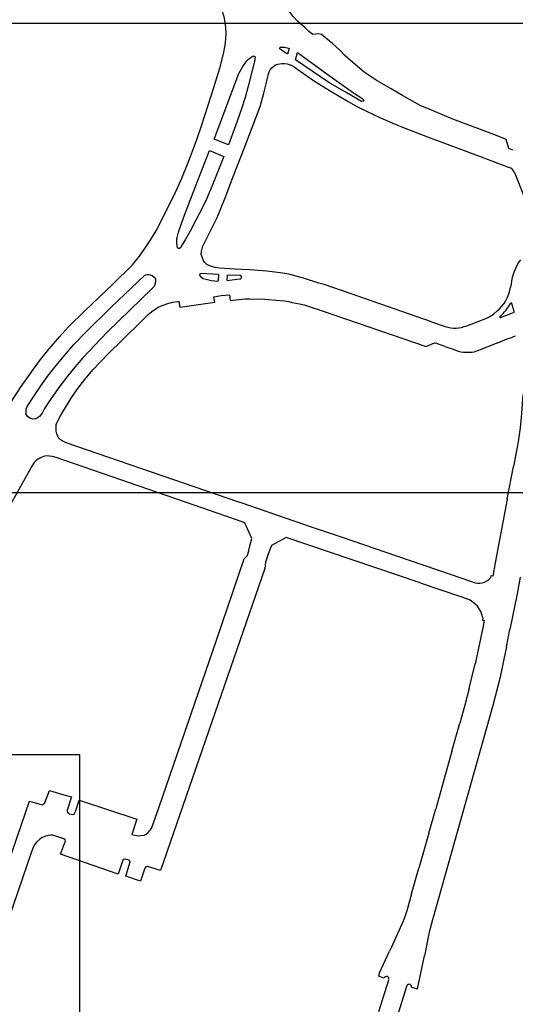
# Model space of a CAD drawing. Extents: x 148869 to 161638, y 453607 to 469810.
# Tile 818 of 1056: x 159122.48 to 159124.05, y 459831.34 to 459834.45. Entities that reach past the tile are written whole.
import ezdxf

# ---------------------------------------------------------------- set-up
doc = ezdxf.new("R2010")
doc.units = 0
doc.layers.add('LKI_V01_KANTRIJWEG', color=252, linetype='CONTINUOUS')
doc.layers.add('X-XX-AL-TEKENBLAD-KADER-G-OZ', color=1, linetype='CONTINUOUS', lineweight=25)

msp = doc.modelspace()

# ---------------------------------------------------------------- linework, layer by layer
at = {"layer": 'LKI_V01_KANTRIJWEG'}
for p, q in [((159123.331, 459834.3599), (159123.3257, 459834.3411)), ((159123.331, 459834.3599), (159123.3257, 459834.3411)), ((159123.3508, 459834.3238), (159123.3571, 459834.3469)), ((159123.3508, 459834.3238), (159123.3571, 459834.3469)), ((159123.1383, 459834.0552), (159123.093, 459834.0735)), ((159123.1383, 459834.0552), (159123.093, 459834.0735)), ((159123.079, 459834.0375), (159123.1238, 459834.0181)), ((159123.079, 459834.0375), (159123.1238, 459834.0181)), ((159123.9374, 459834.0169), (159124.0266, 459833.9841)), ((159123.9374, 459834.0169), (159124.0266, 459833.9841)), ((159123.1073, 459833.6452), (159123.1058, 459833.6256)), ((159123.1073, 459833.6452), (159123.1058, 459833.6256)), ((159123.1347, 459833.6268), (159123.1361, 459833.6439)), ((159123.1347, 459833.6268), (159123.1361, 459833.6439)), ((159124.0322, 459833.6155), (159124.0307, 459833.6059)), ((159124.0322, 459833.6155), (159124.0307, 459833.6059)), ((159124.042, 459833.5285), (159124.0345, 459833.5537)), ((159124.042, 459833.5285), (159124.0345, 459833.5537)), ((159123.9992, 459833.5096), (159124.0404, 459833.5259)), ((159123.9992, 459833.5096), (159124.0404, 459833.5259)), ((159123.7803, 459833.4959), (159123.8244, 459833.4814)), ((159123.7803, 459833.4959), (159123.8244, 459833.4814)), ((159123.9982, 459833.4328), (159124.0205, 459833.4419)), ((159123.9982, 459833.4328), (159124.0205, 459833.4419)), ((159124.0205, 459833.4419), (159124.0369, 459833.4477)), ((159124.0205, 459833.4419), (159124.0369, 459833.4477)), ((159124.0458, 459833.451), (159124.0369, 459833.4477)), ((159124.0458, 459833.451), (159124.0369, 459833.4477)), ((159123.7905, 459833.4298), (159123.7943, 459833.4284)), ((159123.7905, 459833.4298), (159123.7943, 459833.4284)), ((159123.8229, 459833.4184), (159123.7943, 459833.4284)), ((159123.8229, 459833.4184), (159123.7943, 459833.4284)), ((159123.8229, 459833.4184), (159123.8489, 459833.4092)), ((159123.8229, 459833.4184), (159123.8489, 459833.4092)), ((159123.9908, 459833.4301), (159123.9982, 459833.4328)), ((159123.9908, 459833.4301), (159123.9982, 459833.4328)), ((159124.0205, 459832.9357), (159124.0399, 459833.0387)), ((159124.0205, 459832.9357), (159124.0399, 459833.0387)), ((159123.1789, 459832.9239), (159123.1687, 459832.9273)), ((159123.1789, 459832.9239), (159123.1687, 459832.9273)), ((159123.4046, 459832.8467), (159123.1789, 459832.9239)), ((159123.4046, 459832.8467), (159123.1789, 459832.9239)), ((159124.0205, 459832.9357), (159123.9825, 459832.735)), ((159124.0205, 459832.9357), (159123.9825, 459832.735)), ((159123.1605, 459832.8718), (159123.1519, 459832.8747)), ((159123.1605, 459832.8718), (159123.1519, 459832.8747)), ((159123.411, 459832.8445), (159123.4046, 459832.8467)), ((159123.411, 459832.8445), (159123.4046, 459832.8467)), ((159123.3928, 459832.7905), (159123.3863, 459832.7927)), ((159123.3928, 459832.7905), (159123.3863, 459832.7927)), ((159123.7444, 459832.6718), (159123.3928, 459832.7905)), ((159123.7444, 459832.6718), (159123.3928, 459832.7905)), ((159123.2028, 459832.7728), (159123.2046, 459832.7799)), ((159123.2028, 459832.7728), (159123.2046, 459832.7799)), ((159123.2635, 459832.7596), (159123.2609, 459832.7525)), ((159123.2635, 459832.7596), (159123.2609, 459832.7525)), ((159123.2609, 459832.7525), (159123.2553, 459832.7372)), ((159123.2609, 459832.7525), (159123.2553, 459832.7372)), ((159123.9825, 459832.735), (159123.9746, 459832.6922)), ((159123.9825, 459832.735), (159123.9746, 459832.6922)), ((159123.9053, 459832.6757), (159123.8405, 459832.6975)), ((159123.9053, 459832.6757), (159123.8405, 459832.6975)), ((159123.7444, 459832.6718), (159123.8719, 459832.6283)), ((159123.7444, 459832.6718), (159123.8719, 459832.6283)), ((159123.9111, 459832.674), (159123.9053, 459832.6757)), ((159123.9111, 459832.674), (159123.9053, 459832.6757)), ((159123.8859, 459832.6232), (159123.8719, 459832.6283)), ((159123.8859, 459832.6232), (159123.8719, 459832.6283)), ((159123.8859, 459832.6232), (159123.8875, 459832.623)), ((159123.8859, 459832.6232), (159123.8875, 459832.623)), ((159123.8875, 459832.623), (159123.8933, 459832.6207)), ((159123.8875, 459832.623), (159123.8933, 459832.6207)), ((159123.9475, 459832.5531), (159123.9439, 459832.5352)), ((159123.9475, 459832.5531), (159123.9439, 459832.5352)), ((159123.9439, 459832.5352), (159123.9188, 459832.4161)), ((159123.9439, 459832.5352), (159123.9188, 459832.4161)), ((159124.0183, 459832.4697), (159124.0289, 459832.5237)), ((159124.0183, 459832.4697), (159124.0289, 459832.5237)), ((159123.9001, 459832.3382), (159123.9188, 459832.4161)), ((159123.9001, 459832.3382), (159123.9188, 459832.4161)), ((159123.8451, 459832.1402), (159123.8698, 459832.2278)), ((159123.8451, 459832.1402), (159123.8698, 459832.2278)), ((159123.8451, 459832.1402), (159123.7939, 459831.9581)), ((159123.8451, 459832.1402), (159123.7939, 459831.9581)), ((159122.6178, 459832.0024), (159122.6427, 459831.9952)), ((159122.6178, 459832.0024), (159122.6427, 459831.9952)), ((159123.7719, 459831.881), (159123.7939, 459831.9581)), ((159123.7719, 459831.881), (159123.7939, 459831.9581)), ((159123.7719, 459831.881), (159123.741, 459831.7707)), ((159123.7719, 459831.881), (159123.741, 459831.7707)), ((159122.8122, 459831.7987), (159122.811, 459831.7986)), ((159122.8122, 459831.7987), (159122.811, 459831.7986)), ((159123.7177, 459831.6888), (159123.741, 459831.7707)), ((159123.7177, 459831.6888), (159123.741, 459831.7707)), ((159122.7899, 459831.7515), (159122.7626, 459831.7609)), ((159122.7899, 459831.7515), (159122.7626, 459831.7609)), ((159123.654, 459831.5207), (159123.6477, 459831.5078)), ((159123.654, 459831.5207), (159123.6477, 459831.5078)), ((159123.6166, 459831.4394), (159123.6477, 459831.5078)), ((159123.6166, 459831.4394), (159123.6477, 459831.5078)), ((159123.7361, 459831.3895), (159123.7587, 459831.4932)), ((159123.7361, 459831.3895), (159123.7587, 459831.4932)), ((159123.6166, 459831.4394), (159123.6131, 459831.4292)), ((159123.6166, 459831.4394), (159123.6131, 459831.4292)), ((159123.631, 459831.423), (159123.6131, 459831.4292)), ((159123.631, 459831.423), (159123.6131, 459831.4292)), ((159123.5549, 459830.9338), (159123.7041, 459831.4008)), ((159123.5549, 459830.9338), (159123.7041, 459831.4008)), ((159123.6139, 459831.3173), (159123.646, 459831.418)), ((159123.6139, 459831.3173), (159123.646, 459831.418)), ((159123.7176, 459831.3939), (159123.7361, 459831.3895)), ((159123.7176, 459831.3939), (159123.7361, 459831.3895))]:
    msp.add_line(p, q, dxfattribs=at)
for points in [[(159123.4059, 459834.4037), (159123.3928, 459834.413), (159123.3802, 459834.4253), (159123.3596, 459834.4438), (159123.3434, 459834.4601), (159123.3333, 459834.4737), (159123.3269, 459834.4855), (159123.3225, 459834.4995), (159123.3204, 459834.5208), (159123.3205, 459834.5327), (159123.3235, 459834.5819), (159123.3365, 459834.8542), (159123.3725, 459835.5344), (159123.3882, 459835.8195)], [(159123.4059, 459834.4037), (159123.3928, 459834.413), (159123.3802, 459834.4253), (159123.3596, 459834.4438), (159123.3434, 459834.4601), (159123.3333, 459834.4737), (159123.3269, 459834.4855), (159123.3225, 459834.4995), (159123.3204, 459834.5208), (159123.3205, 459834.5327), (159123.3235, 459834.5819), (159123.3365, 459834.8542), (159123.3725, 459835.5344), (159123.3882, 459835.8195)], [(159122.8742, 459833.7276), (159122.8929, 459833.7557), (159122.9101, 459833.7834), (159122.9658, 459833.8939), (159122.9891, 459833.9449), (159123.0152, 459834.0094), (159123.0381, 459834.0693), (159123.0549, 459834.1187), (159123.0925, 459834.2365), (159123.1109, 459834.2974), (159123.1231, 459834.3429), (159123.1284, 459834.3702), (159123.1304, 459834.3885), (159123.1311, 459834.4077), (159123.1308, 459834.4256), (159123.1265, 459834.4551), (159123.1202, 459834.4762), (159123.1106, 459834.4995)], [(159122.8742, 459833.7276), (159122.8929, 459833.7557), (159122.9101, 459833.7834), (159122.9658, 459833.8939), (159122.9891, 459833.9449), (159123.0152, 459834.0094), (159123.0381, 459834.0693), (159123.0549, 459834.1187), (159123.0925, 459834.2365), (159123.1109, 459834.2974), (159123.1231, 459834.3429), (159123.1284, 459834.3702), (159123.1304, 459834.3885), (159123.1311, 459834.4077), (159123.1308, 459834.4256), (159123.1265, 459834.4551), (159123.1202, 459834.4762), (159123.1106, 459834.4995)], [(159123.9864, 459834.0846), (159123.8484, 459834.1367), (159123.7664, 459834.1715), (159123.7471, 459834.1789), (159123.7278, 459834.1887), (159123.7112, 459834.1985), (159123.6887, 459834.2106), (159123.6531, 459834.2323), (159123.609, 459834.2575), (159123.5868, 459834.2718), (159123.5681, 459834.285), (159123.5246, 459834.3214), (159123.5078, 459834.3361), (159123.4906, 459834.3546), (159123.4691, 459834.3746), (159123.4394, 459834.3989), (159123.4326, 459834.4035), (159123.4242, 459834.4053), (159123.4059, 459834.4037)], [(159123.9864, 459834.0846), (159123.8484, 459834.1367), (159123.7664, 459834.1715), (159123.7471, 459834.1789), (159123.7278, 459834.1887), (159123.7112, 459834.1985), (159123.6887, 459834.2106), (159123.6531, 459834.2323), (159123.609, 459834.2575), (159123.5868, 459834.2718), (159123.5681, 459834.285), (159123.5246, 459834.3214), (159123.5078, 459834.3361), (159123.4906, 459834.3546), (159123.4691, 459834.3746), (159123.4394, 459834.3989), (159123.4326, 459834.4035), (159123.4242, 459834.4053), (159123.4059, 459834.4037)], [(159123.3257, 459834.3411), (159123.3034, 459834.3558), (159123.3003, 459834.3592), (159123.302, 459834.3632), (159123.3057, 459834.3641), (159123.3158, 459834.3633), (159123.324, 459834.3618), (159123.331, 459834.3599)], [(159123.3257, 459834.3411), (159123.3034, 459834.3558), (159123.3003, 459834.3592), (159123.302, 459834.3632), (159123.3057, 459834.3641), (159123.3158, 459834.3633), (159123.324, 459834.3618), (159123.331, 459834.3599)], [(159123.3571, 459834.3469), (159123.3807, 459834.3303), (159123.4576, 459834.2737), (159123.5338, 459834.2195), (159123.5602, 459834.2023), (159123.5673, 459834.1957), (159123.5649, 459834.1926), (159123.5597, 459834.1923), (159123.5109, 459834.2201), (159123.4563, 459834.2524), (159123.3508, 459834.3238)], [(159123.3571, 459834.3469), (159123.3807, 459834.3303), (159123.4576, 459834.2737), (159123.5338, 459834.2195), (159123.5602, 459834.2023), (159123.5673, 459834.1957), (159123.5649, 459834.1926), (159123.5597, 459834.1923), (159123.5109, 459834.2201), (159123.4563, 459834.2524), (159123.3508, 459834.3238)], [(159123.093, 459834.0735), (159123.172, 459834.2807), (159123.1846, 459834.3029), (159123.1967, 459834.3202), (159123.202, 459834.3255), (159123.2101, 459834.3323), (159123.2159, 459834.3356), (159123.2177, 459834.336), (159123.2205, 459834.3357), (159123.2229, 459834.3329), (159123.2209, 459834.3186), (159123.2014, 459834.2402), (159123.1916, 459834.2049), (159123.1804, 459834.1689), (159123.1662, 459834.1296), (159123.1383, 459834.0552)], [(159123.093, 459834.0735), (159123.172, 459834.2807), (159123.1846, 459834.3029), (159123.1967, 459834.3202), (159123.202, 459834.3255), (159123.2101, 459834.3323), (159123.2159, 459834.3356), (159123.2177, 459834.336), (159123.2205, 459834.3357), (159123.2229, 459834.3329), (159123.2209, 459834.3186), (159123.2014, 459834.2402), (159123.1916, 459834.2049), (159123.1804, 459834.1689), (159123.1662, 459834.1296), (159123.1383, 459834.0552)], [(159123.1886, 459834.0435), (159123.2388, 459834.1764), (159123.2504, 459834.2188), (159123.2599, 459834.2565), (159123.2649, 459834.2794), (159123.2672, 459834.2859), (159123.2709, 459834.2926), (159123.2761, 459834.2985), (159123.2831, 459834.3045), (159123.2899, 459834.3086), (159123.2941, 459834.3104), (159123.3076, 459834.3126), (159123.3155, 459834.3126), (159123.3242, 459834.3109), (159123.3333, 459834.3081), (159123.3427, 459834.3043), (159123.3656, 459834.2874), (159123.4111, 459834.2566), (159123.4598, 459834.2259), (159123.5172, 459834.1921), (159123.551, 459834.1733), (159123.5747, 459834.1613), (159123.6192, 459834.1405), (159123.6585, 459834.1238), (159123.6996, 459834.107)], [(159123.1886, 459834.0435), (159123.2388, 459834.1764), (159123.2504, 459834.2188), (159123.2599, 459834.2565), (159123.2649, 459834.2794), (159123.2672, 459834.2859), (159123.2709, 459834.2926), (159123.2761, 459834.2985), (159123.2831, 459834.3045), (159123.2899, 459834.3086), (159123.2941, 459834.3104), (159123.3076, 459834.3126), (159123.3155, 459834.3126), (159123.3242, 459834.3109), (159123.3333, 459834.3081), (159123.3427, 459834.3043), (159123.3656, 459834.2874), (159123.4111, 459834.2566), (159123.4598, 459834.2259), (159123.5172, 459834.1921), (159123.551, 459834.1733), (159123.5747, 459834.1613), (159123.6192, 459834.1405), (159123.6585, 459834.1238), (159123.6996, 459834.107)], [(159123.6996, 459834.107), (159123.7678, 459834.0801), (159123.9374, 459834.0169)], [(159123.6996, 459834.107), (159123.7678, 459834.0801), (159123.9374, 459834.0169)], [(159124.0378, 459834.038), (159124.0256, 459834.0434), (159124.0168, 459834.0722), (159123.9864, 459834.0846)], [(159124.0378, 459834.038), (159124.0256, 459834.0434), (159124.0168, 459834.0722), (159123.9864, 459834.0846)], [(159123.1238, 459834.0181), (159123.0866, 459833.9238), (159123.069, 459833.8831), (159123.0565, 459833.8572), (159123.0358, 459833.8173), (159123.0171, 459833.7824), (159123.0015, 459833.7553), (159122.9926, 459833.739), (159122.9869, 459833.7299), (159122.9815, 459833.727), (159122.9774, 459833.73), (159122.9759, 459833.7436), (159122.9758, 459833.7593), (159122.9769, 459833.7622), (159122.9803, 459833.7793), (159122.9964, 459833.8244), (159123.0269, 459833.9048), (159123.079, 459834.0375)], [(159123.1238, 459834.0181), (159123.0866, 459833.9238), (159123.069, 459833.8831), (159123.0565, 459833.8572), (159123.0358, 459833.8173), (159123.0171, 459833.7824), (159123.0015, 459833.7553), (159122.9926, 459833.739), (159122.9869, 459833.7299), (159122.9815, 459833.727), (159122.9774, 459833.73), (159122.9759, 459833.7436), (159122.9758, 459833.7593), (159122.9769, 459833.7622), (159122.9803, 459833.7793), (159122.9964, 459833.8244), (159123.0269, 459833.9048), (159123.079, 459834.0375)], [(159123.1815, 459833.6609), (159123.1601, 459833.6627), (159123.1433, 459833.6635), (159123.1108, 459833.666), (159123.0965, 459833.6681), (159123.0855, 459833.6707), (159123.077, 459833.6735), (159123.0704, 459833.6776), (159123.0628, 459833.6847), (159123.0596, 459833.6898), (159123.0551, 459833.7003), (159123.0523, 459833.7089), (159123.0535, 459833.7183), (159123.0577, 459833.7351), (159123.1031, 459833.8253), (159123.1285, 459833.8882), (159123.1557, 459833.9608), (159123.1886, 459834.0435)], [(159123.1815, 459833.6609), (159123.1601, 459833.6627), (159123.1433, 459833.6635), (159123.1108, 459833.666), (159123.0965, 459833.6681), (159123.0855, 459833.6707), (159123.077, 459833.6735), (159123.0704, 459833.6776), (159123.0628, 459833.6847), (159123.0596, 459833.6898), (159123.0551, 459833.7003), (159123.0523, 459833.7089), (159123.0535, 459833.7183), (159123.0577, 459833.7351), (159123.1031, 459833.8253), (159123.1285, 459833.8882), (159123.1557, 459833.9608), (159123.1886, 459834.0435)], [(159124.0433, 459833.9679), (159124.1023, 459833.8195), (159124.1029, 459833.8166)], [(159124.0433, 459833.9679), (159124.1023, 459833.8195), (159124.1029, 459833.8166)], [(159121.8629, 459832.324), (159122.0031, 459832.5143), (159122.0854, 459832.6306), (159122.1527, 459832.7344), (159122.208, 459832.8208), (159122.3044, 459832.9859), (159122.4077, 459833.1728), (159122.4253, 459833.1999), (159122.4579, 459833.2525), (159122.483, 459833.2913), (159122.5114, 459833.332), (159122.5416, 459833.3731), (159122.5717, 459833.4108), (159122.604, 459833.4485), (159122.6332, 459833.4807), (159122.6843, 459833.5313), (159122.7721, 459833.6136), (159122.8355, 459833.6766), (159122.857, 459833.7033), (159122.8742, 459833.7276)], [(159121.8629, 459832.324), (159122.0031, 459832.5143), (159122.0854, 459832.6306), (159122.1527, 459832.7344), (159122.208, 459832.8208), (159122.3044, 459832.9859), (159122.4077, 459833.1728), (159122.4253, 459833.1999), (159122.4579, 459833.2525), (159122.483, 459833.2913), (159122.5114, 459833.332), (159122.5416, 459833.3731), (159122.5717, 459833.4108), (159122.604, 459833.4485), (159122.6332, 459833.4807), (159122.6843, 459833.5313), (159122.7721, 459833.6136), (159122.8355, 459833.6766), (159122.857, 459833.7033), (159122.8742, 459833.7276)], [(159123.7803, 459833.4959), (159123.5266, 459833.5847), (159123.4414, 459833.6136), (159123.424, 459833.6184), (159123.3765, 459833.6339), (159123.3605, 459833.6386), (159123.3294, 459833.6463), (159123.3103, 459833.6501), (159123.2602, 459833.6557), (159123.2051, 459833.6606), (159123.1815, 459833.6609)], [(159123.7803, 459833.4959), (159123.5266, 459833.5847), (159123.4414, 459833.6136), (159123.424, 459833.6184), (159123.3765, 459833.6339), (159123.3605, 459833.6386), (159123.3294, 459833.6463), (159123.3103, 459833.6501), (159123.2602, 459833.6557), (159123.2051, 459833.6606), (159123.1815, 459833.6609)], [(159122.7675, 459833.5426), (159122.8731, 459833.6423), (159122.8769, 459833.6442), (159122.8815, 459833.6457), (159122.8859, 459833.6459), (159122.891, 459833.6449), (159122.8972, 459833.6427), (159122.9041, 459833.6374), (159122.9077, 459833.6316), (159122.908, 459833.6263), (159122.9072, 459833.6172), (159122.9034, 459833.608), (159122.8964, 459833.6005), (159122.7934, 459833.5006), (159122.7553, 459833.463), (159122.716, 459833.4228), (159122.6785, 459833.382), (159122.6534, 459833.3533), (159122.6296, 459833.3247), (159122.6055, 459833.2929), (159122.5707, 459833.2434), (159122.5573, 459833.2221), (159122.5496, 459833.208), (159122.5412, 459833.1975), (159122.535, 459833.1923)], [(159122.7675, 459833.5426), (159122.8731, 459833.6423), (159122.8769, 459833.6442), (159122.8815, 459833.6457), (159122.8859, 459833.6459), (159122.891, 459833.6449), (159122.8972, 459833.6427), (159122.9041, 459833.6374), (159122.9077, 459833.6316), (159122.908, 459833.6263), (159122.9072, 459833.6172), (159122.9034, 459833.608), (159122.8964, 459833.6005), (159122.7934, 459833.5006), (159122.7553, 459833.463), (159122.716, 459833.4228), (159122.6785, 459833.382), (159122.6534, 459833.3533), (159122.6296, 459833.3247), (159122.6055, 459833.2929), (159122.5707, 459833.2434), (159122.5573, 459833.2221), (159122.5496, 459833.208), (159122.5412, 459833.1975), (159122.535, 459833.1923)], [(159123.1073, 459833.6452), (159123.0523, 459833.6486), (159123.048, 459833.6474), (159123.0473, 459833.6433), (159123.0498, 459833.6395), (159123.059, 459833.6332), (159123.0684, 459833.6304), (159123.0851, 459833.6264), (159123.0948, 459833.6252), (159123.1046, 459833.6247), (159123.1058, 459833.6256)], [(159123.1073, 459833.6452), (159123.0523, 459833.6486), (159123.048, 459833.6474), (159123.0473, 459833.6433), (159123.0498, 459833.6395), (159123.059, 459833.6332), (159123.0684, 459833.6304), (159123.0851, 459833.6264), (159123.0948, 459833.6252), (159123.1046, 459833.6247), (159123.1058, 459833.6256)], [(159123.1347, 459833.6268), (159123.1655, 459833.6311), (159123.1773, 459833.6322), (159123.1802, 459833.6357), (159123.1796, 459833.6397), (159123.1757, 459833.6424), (159123.1361, 459833.6439)], [(159123.1347, 459833.6268), (159123.1655, 459833.6311), (159123.1773, 459833.6322), (159123.1802, 459833.6357), (159123.1796, 459833.6397), (159123.1757, 459833.6424), (159123.1361, 459833.6439)], [(159122.9821, 459833.5602), (159122.9848, 459833.5421), (159123.0951, 459833.5578), (159123.0924, 459833.5754)], [(159122.9821, 459833.5602), (159122.9848, 459833.5421), (159123.0951, 459833.5578), (159123.0924, 459833.5754)], [(159123.0924, 459833.5754), (159123.1156, 459833.5792), (159123.1422, 459833.5816)], [(159123.0924, 459833.5754), (159123.1156, 459833.5792), (159123.1422, 459833.5816)], [(159123.1422, 459833.5816), (159123.1446, 459833.5637), (159123.191, 459833.5683), (159123.2056, 459833.5691), (159123.2525, 459833.5679), (159123.3017, 459833.5639), (159123.3173, 459833.5622), (159123.3291, 459833.5602), (159123.3406, 459833.5573), (159123.3635, 459833.5533), (159123.3781, 459833.5493), (159123.4382, 459833.53), (159123.7641, 459833.4179), (159123.7905, 459833.4298)], [(159123.1422, 459833.5816), (159123.1446, 459833.5637), (159123.191, 459833.5683), (159123.2056, 459833.5691), (159123.2525, 459833.5679), (159123.3017, 459833.5639), (159123.3173, 459833.5622), (159123.3291, 459833.5602), (159123.3406, 459833.5573), (159123.3635, 459833.5533), (159123.3781, 459833.5493), (159123.4382, 459833.53), (159123.7641, 459833.4179), (159123.7905, 459833.4298)], [(159122.535, 459833.1923), (159122.5287, 459833.1899), (159122.5204, 459833.189), (159122.5131, 459833.1907), (159122.5039, 459833.1961), (159122.499, 459833.2034), (159122.4985, 459833.2109), (159122.4991, 459833.2201), (159122.502, 459833.2281), (159122.5238, 459833.262), (159122.5453, 459833.2939), (159122.5689, 459833.326), (159122.5894, 459833.3526), (159122.6137, 459833.382), (159122.6509, 459833.4254), (159122.6863, 459833.4626), (159122.7675, 459833.5426)], [(159122.535, 459833.1923), (159122.5287, 459833.1899), (159122.5204, 459833.189), (159122.5131, 459833.1907), (159122.5039, 459833.1961), (159122.499, 459833.2034), (159122.4985, 459833.2109), (159122.4991, 459833.2201), (159122.502, 459833.2281), (159122.5238, 459833.262), (159122.5453, 459833.2939), (159122.5689, 459833.326), (159122.5894, 459833.3526), (159122.6137, 459833.382), (159122.6509, 459833.4254), (159122.6863, 459833.4626), (159122.7675, 459833.5426)], [(159122.6154, 459833.2121), (159122.643, 459833.2578), (159122.6625, 459833.2853), (159122.6846, 459833.3144), (159122.7101, 459833.3443), (159122.7605, 459833.3972), (159122.8024, 459833.4385), (159122.866, 459833.5), (159122.8851, 459833.5197), (159122.8959, 459833.529), (159122.9167, 459833.5421), (159122.9261, 459833.5461), (159122.9505, 459833.5551), (159122.9626, 459833.5582), (159122.9764, 459833.5603), (159122.9821, 459833.5602)], [(159122.6154, 459833.2121), (159122.643, 459833.2578), (159122.6625, 459833.2853), (159122.6846, 459833.3144), (159122.7101, 459833.3443), (159122.7605, 459833.3972), (159122.8024, 459833.4385), (159122.866, 459833.5), (159122.8851, 459833.5197), (159122.8959, 459833.529), (159122.9167, 459833.5421), (159122.9261, 459833.5461), (159122.9505, 459833.5551), (159122.9626, 459833.5582), (159122.9764, 459833.5603), (159122.9821, 459833.5602)], [(159123.8926, 459833.4839), (159123.9581, 459833.5089), (159123.9672, 459833.5141)], [(159123.8926, 459833.4839), (159123.9581, 459833.5089), (159123.9672, 459833.5141)], [(159123.9672, 459833.5141), (159123.9779, 459833.5217), (159123.9875, 459833.5293)], [(159123.9672, 459833.5141), (159123.9779, 459833.5217), (159123.9875, 459833.5293)], [(159123.9908, 459833.4301), (159123.9262, 459833.4045), (159123.917, 459833.4017)], [(159123.9908, 459833.4301), (159123.9262, 459833.4045), (159123.917, 459833.4017)], [(159124.0694, 459833.2662), (159124.0656, 459833.2066), (159124.0612, 459833.1616), (159124.0549, 459833.1171), (159124.0399, 459833.0387)], [(159124.0694, 459833.2662), (159124.0656, 459833.2066), (159124.0612, 459833.1616), (159124.0549, 459833.1171), (159124.0399, 459833.0387)], [(159123.1687, 459832.9273), (159122.625, 459833.1143), (159122.6129, 459833.12), (159122.6037, 459833.1269), (159122.5993, 459833.1345), (159122.5964, 459833.1422), (159122.5943, 459833.1509), (159122.5934, 459833.1619), (159122.5944, 459833.1726), (159122.6076, 459833.1986), (159122.6154, 459833.2121)], [(159123.1687, 459832.9273), (159122.625, 459833.1143), (159122.6129, 459833.12), (159122.6037, 459833.1269), (159122.5993, 459833.1345), (159122.5964, 459833.1422), (159122.5943, 459833.1509), (159122.5934, 459833.1619), (159122.5944, 459833.1726), (159122.6076, 459833.1986), (159122.6154, 459833.2121)], [(159123.1519, 459832.8747), (159123.0574, 459832.9076), (159122.5936, 459833.0671), (159122.5824, 459833.0704), (159122.573, 459833.0721), (159122.5638, 459833.0724), (159122.5533, 459833.0703), (159122.5444, 459833.0665), (159122.5317, 459833.0592), (159122.5247, 459833.0518), (159122.5152, 459833.0368), (159122.5108, 459833.0288)], [(159123.1519, 459832.8747), (159123.0574, 459832.9076), (159122.5936, 459833.0671), (159122.5824, 459833.0704), (159122.573, 459833.0721), (159122.5638, 459833.0724), (159122.5533, 459833.0703), (159122.5444, 459833.0665), (159122.5317, 459833.0592), (159122.5247, 459833.0518), (159122.5152, 459833.0368), (159122.5108, 459833.0288)], [(159122.5108, 459833.0288), (159122.4763, 459832.9663), (159122.4089, 459832.8496), (159122.3072, 459832.6809), (159122.1933, 459832.5101), (159122.1215, 459832.4064), (159122.0037, 459832.2466), (159121.8944, 459832.1076), (159121.7637, 459831.9521), (159121.6371, 459831.8104), (159121.4833, 459831.6444), (159121.2958, 459831.4538), (159121.1795, 459831.3432)], [(159122.5108, 459833.0288), (159122.4763, 459832.9663), (159122.4089, 459832.8496), (159122.3072, 459832.6809), (159122.1933, 459832.5101), (159122.1215, 459832.4064), (159122.0037, 459832.2466), (159121.8944, 459832.1076), (159121.7637, 459831.9521), (159121.6371, 459831.8104), (159121.4833, 459831.6444), (159121.2958, 459831.4538), (159121.1795, 459831.3432)], [(159123.2046, 459832.7799), (159123.2125, 459832.8114), (159123.19, 459832.8615), (159123.1605, 459832.8718)], [(159123.2046, 459832.7799), (159123.2125, 459832.8114), (159123.19, 459832.8615), (159123.1605, 459832.8718)], [(159123.8405, 459832.6975), (159123.6706, 459832.7562), (159123.496, 459832.816), (159123.411, 459832.8445)], [(159123.8405, 459832.6975), (159123.6706, 459832.7562), (159123.496, 459832.816), (159123.411, 459832.8445)], [(159123.3863, 459832.7927), (159123.321, 459832.8145), (159123.2747, 459832.7895), (159123.2635, 459832.7596)], [(159123.3863, 459832.7927), (159123.321, 459832.8145), (159123.2747, 459832.7895), (159123.2635, 459832.7596)], [(159122.861, 459831.8731), (159122.8724, 459831.8749), (159122.8781, 459831.8775), (159122.8846, 459831.8831), (159122.8958, 459831.8951), (159122.9198, 459831.9645), (159123.1007, 459832.4902), (159123.188, 459832.747), (159123.1985, 459832.7579)], [(159122.861, 459831.8731), (159122.8724, 459831.8749), (159122.8781, 459831.8775), (159122.8846, 459831.8831), (159122.8958, 459831.8951), (159122.9198, 459831.9645), (159123.1007, 459832.4902), (159123.188, 459832.747), (159123.1985, 459832.7579)], [(159123.1985, 459832.7579), (159123.1992, 459832.7586), (159123.2028, 459832.7728)], [(159123.1985, 459832.7579), (159123.1992, 459832.7586), (159123.2028, 459832.7728)], [(159123.2553, 459832.7372), (159123.2535, 459832.7172), (159123.1057, 459832.2903), (159122.9242, 459831.7632), (159122.8828, 459831.7753), (159122.8812, 459831.775)], [(159123.2553, 459832.7372), (159123.2535, 459832.7172), (159123.1057, 459832.2903), (159122.9242, 459831.7632), (159122.8828, 459831.7753), (159122.8812, 459831.775)], [(159123.9746, 459832.6922), (159123.9685, 459832.6932), (159123.9673, 459832.6873)], [(159123.9746, 459832.6922), (159123.9685, 459832.6932), (159123.9673, 459832.6873)], [(159124.0615, 459832.6897), (159124.0513, 459832.6366), (159124.0289, 459832.5237)], [(159124.0615, 459832.6897), (159124.0513, 459832.6366), (159124.0289, 459832.5237)], [(159123.9428, 459832.5612), (159123.9415, 459832.5541), (159123.9475, 459832.5531)], [(159123.9428, 459832.5612), (159123.9415, 459832.5541), (159123.9475, 459832.5531)], [(159124.0183, 459832.4697), (159124.0107, 459832.4353), (159123.9976, 459832.3732), (159123.9751, 459832.2844), (159123.7836, 459831.607), (159123.7736, 459831.5676), (159123.7587, 459831.4932)], [(159124.0183, 459832.4697), (159124.0107, 459832.4353), (159123.9976, 459832.3732), (159123.9751, 459832.2844), (159123.7836, 459831.607), (159123.7736, 459831.5676), (159123.7587, 459831.4932)], [(159123.9001, 459832.3382), (159123.8862, 459832.2852), (159123.8698, 459832.2278)], [(159123.9001, 459832.3382), (159123.8862, 459832.2852), (159123.8698, 459832.2278)], [(159122.1381, 459830.9031), (159122.2815, 459831.3202), (159122.4026, 459831.674), (159122.5091, 459831.982), (159122.5501, 459831.9705), (159122.5571, 459831.975), (159122.5724, 459832.0156), (159122.6178, 459832.0024)], [(159122.1381, 459830.9031), (159122.2815, 459831.3202), (159122.4026, 459831.674), (159122.5091, 459831.982), (159122.5501, 459831.9705), (159122.5571, 459831.975), (159122.5724, 459832.0156), (159122.6178, 459832.0024)], [(159122.6427, 459831.9952), (159122.6289, 459831.953), (159122.6291, 459831.9486), (159122.6319, 459831.9441), (159122.6341, 459831.9428)], [(159122.6427, 459831.9952), (159122.6289, 459831.953), (159122.6291, 459831.9486), (159122.6319, 459831.9441), (159122.6341, 459831.9428)], [(159122.6341, 459831.9428), (159122.6358, 459831.9418), (159122.6409, 459831.9404), (159122.646, 459831.9398), (159122.651, 459831.9412), (159122.6551, 459831.9491), (159122.6661, 459831.985), (159122.8492, 459831.9246), (159122.8336, 459831.877)], [(159122.6341, 459831.9428), (159122.6358, 459831.9418), (159122.6409, 459831.9404), (159122.646, 459831.9398), (159122.651, 459831.9412), (159122.6551, 459831.9491), (159122.6661, 459831.985), (159122.8492, 459831.9246), (159122.8336, 459831.877)], [(159122.5645, 459831.8722), (159122.5501, 459831.867), (159122.542, 459831.8617), (159122.5316, 459831.8524), (159122.5242, 459831.8434), (159122.5165, 459831.8249), (159122.3239, 459831.2633), (159122.241, 459831.02), (159122.1961, 459830.8832)], [(159122.5645, 459831.8722), (159122.5501, 459831.867), (159122.542, 459831.8617), (159122.5316, 459831.8524), (159122.5242, 459831.8434), (159122.5165, 459831.8249), (159122.3239, 459831.2633), (159122.241, 459831.02), (159122.1961, 459830.8832)], [(159122.6184, 459831.8626), (159122.5836, 459831.8741), (159122.5771, 459831.8745), (159122.5686, 459831.8735), (159122.5645, 459831.8722)], [(159122.6184, 459831.8626), (159122.5836, 459831.8741), (159122.5771, 459831.8745), (159122.5686, 459831.8735), (159122.5645, 459831.8722)], [(159122.7626, 459831.7609), (159122.6081, 459831.8142), (159122.6231, 459831.8567), (159122.622, 459831.86), (159122.6184, 459831.8626)], [(159122.7626, 459831.7609), (159122.6081, 459831.8142), (159122.6231, 459831.8567), (159122.622, 459831.86), (159122.6184, 459831.8626)], [(159122.8336, 459831.877), (159122.8426, 459831.8745), (159122.8535, 459831.8726), (159122.861, 459831.8731)], [(159122.8336, 459831.877), (159122.8426, 459831.8745), (159122.8535, 459831.8726), (159122.861, 459831.8731)], [(159122.811, 459831.7986), (159122.8058, 459831.7974), (159122.8037, 459831.7926), (159122.7899, 459831.7515)], [(159122.811, 459831.7986), (159122.8058, 459831.7974), (159122.8037, 459831.7926), (159122.7899, 459831.7515)], [(159122.8276, 459831.7913), (159122.8244, 459831.795), (159122.8122, 459831.7987)], [(159122.8276, 459831.7913), (159122.8244, 459831.795), (159122.8122, 459831.7987)], [(159122.8812, 459831.775), (159122.8773, 459831.7741), (159122.8744, 459831.7698), (159122.8601, 459831.7291), (159122.8143, 459831.7449), (159122.8281, 459831.7907), (159122.8276, 459831.7913)], [(159122.8812, 459831.775), (159122.8773, 459831.7741), (159122.8744, 459831.7698), (159122.8601, 459831.7291), (159122.8143, 459831.7449), (159122.8281, 459831.7907), (159122.8276, 459831.7913)], [(159123.7177, 459831.6888), (159123.7029, 459831.6353), (159123.6968, 459831.6166), (159123.6911, 459831.6024), (159123.654, 459831.5207)], [(159123.7177, 459831.6888), (159123.7029, 459831.6353), (159123.6968, 459831.6166), (159123.6911, 459831.6024), (159123.654, 459831.5207)]]:
    msp.add_lwpolyline(points, dxfattribs=at)
for centre, radius, start, end in [((159124.0143, 459833.9547), 0.0318, 24.4721, 67.3743), ((159124.0143, 459833.9547), 0.0318, 24.4721, 67.3743), ((159124.1989, 459833.5943), 0.1681, 144.6077, 172.7453), ((159124.1989, 459833.5943), 0.1681, 144.6077, 172.7453), ((159123.9076, 459833.6249), 0.1246, 309.9017, 351.2401), ((159123.9076, 459833.6249), 0.1246, 309.9017, 351.2401), ((159123.8926, 459833.6342), 0.1599, 310.729, 330.1495), ((159123.8926, 459833.6342), 0.1599, 310.729, 330.1495), ((159124.0328, 459833.5538), 0.00175, 356.4572, 150.5936), ((159124.0328, 459833.5538), 0.00175, 356.4572, 150.5936), ((159123.9983, 459833.5115), 0.00211, 132.4104, 295.503), ((159123.9983, 459833.5115), 0.00211, 132.4104, 295.503), ((159124.0399, 459833.528), 0.00213, 283.2313, 14.9055), ((159124.0399, 459833.528), 0.00213, 283.2313, 14.9055), ((159123.8552, 459833.5743), 0.0979, 251.6765, 292.5018), ((159123.8552, 459833.5743), 0.0979, 251.6765, 292.5018), ((159123.8955, 459833.5189), 0.1192, 246.961, 280.3936), ((159123.8955, 459833.5189), 0.1192, 246.961, 280.3936), ((159123.9297, 459832.7207), 0.0503, 248.2625, 318.3276), ((159123.9297, 459832.7207), 0.0503, 248.2625, 318.3276), ((159123.8643, 459832.5463), 0.0799, 10.7416, 68.7086), ((159123.8643, 459832.5463), 0.0799, 10.7416, 68.7086), ((159123.6384, 459831.4202), 0.00789, 344.0338, 159.3949), ((159123.6384, 459831.4202), 0.00789, 344.0338, 159.3949), ((159123.7099, 459831.3955), 0.00789, 348.1157, 137.7446), ((159123.7099, 459831.3955), 0.00789, 348.1157, 137.7446)]:
    msp.add_arc(centre, radius, start, end, dxfattribs=at)
at = {"layer": 'X-XX-AL-TEKENBLAD-KADER-G-OZ'}
for points in [[(159118.7376, 459837.261), (159124.8876, 459837.261), (159124.8876, 459832.956), (159118.7376, 459832.956)], [(159122.3777, 459834.4398), (159128.5277, 459834.4398), (159128.5277, 459830.1347), (159122.3777, 459830.1347)], [(159118.3631, 459832.1297), (159122.6681, 459832.1297), (159122.6681, 459825.9797), (159118.3631, 459825.9797)]]:
    msp.add_lwpolyline(points, close=True, dxfattribs=at)

doc.saveas('drawing.dxf')
